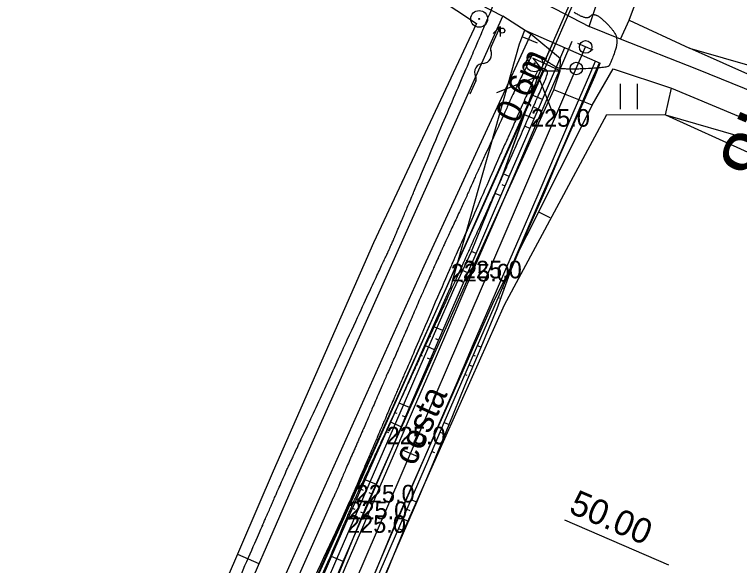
# Model space of a CAD drawing. Extents: x -495905 to -478420, y -1113297 to -1107716.
# Drawn here: x -480144.5 to -480058.1, y -1112429.2 to -1112363.4 of the extents above; entities that cross this region are included whole.
import ezdxf

# ---------------------------------------------------------------- set-up
doc = ezdxf.new("R2010")
doc.units = 0
for name, color, linetype in [('03_PC_OBJEKTY_STAV', 7, 'Continuous'), ('2D_VRSTEVNICE', 7, 'Continuous'), ('C14_HATCH_SLOPE_L', 7, 'Continuous'), ('C14_HATCH_SLOPE_R', 7, 'Continuous'), ('C14_HECTOMETRY', 7, 'Continuous'), ('C14_HLBODY', 7, 'Continuous'), ('C14_HRANA_TELESO', 7, 'Continuous'), ('C14_KORUNA', 7, 'Continuous'), ('C14_OSA', 7, 'Continuous'), ('C14_PRIKOP', 7, 'Continuous'), ('C14_STANICENI', 7, 'Continuous'), ('C14_VOZOVKA', 7, 'Continuous'), ('C14_ZPEVKRAJ', 7, 'Continuous'), ('DRENÁŽ', 7, 'Continuous'), ('PLYN', 7, 'Continuous'), ('VODNÍ PLOCHY', 7, 'Continuous'), ('VYRAZNE_VRST', 7, 'Continuous'), ('zamereni', 7, 'Continuous')]:
    doc.layers.add(name, color=color, linetype=linetype)

# ---------------------------------------------------------------- blocks, each defined once
blk = doc.blocks.new('A$C70B')
at = {"layer": 'DRENÁŽ'}
for p, q in [((0.869, 0.002), (-0.869, -0.002)), ((6.861, 0.426), (7.971, -0.002)), ((7.971, -0.002), (5.275, -0.002)), ((7.971, -0.002), (6.862, -0.478))]:
    blk.add_line(p, q, dxfattribs=at)
for centre, radius, start, end in [((0.872, 0.584), 0.582, 269.69241, 322.79009), ((2.168, -0.416), 1.055, 24.40393, 142.08362), ((4.08, 0.589), 1.109, 210.88731, 317.37071), ((5.319, -0.636), 0.636, 85.97658, 131.72478)]:
    blk.add_arc(centre, radius, start, end, dxfattribs=at)

msp = doc.modelspace()

# ---------------------------------------------------------------- linework, layer by layer
at = {"layer": '03_PC_OBJEKTY_STAV'}
for points in [[(-480082.089, -1112370.811), (-480077.076, -1112359.361)], [(-480087.028, -1112372.743), (-480082.089, -1112370.811), (-480080.157, -1112375.751)]]:
    msp.add_lwpolyline(points, dxfattribs=at)
at = {"layer": '2D_VRSTEVNICE'}
msp.add_lwpolyline([(-480115.251, -1112440.763), (-480106.473, -1112420.982)], dxfattribs=at)
for points in [[(-480107.367, -1112407.711), (-480102.25, -1112396.553), (-480100.712, -1112393.282), (-480099.853, -1112391.457), (-480098.526, -1112388.394), (-480092.875, -1112375.003), (-480089.035, -1112366.108), (-480088.546, -1112364.975), (-480088.202, -1112364.178), (-480086.159, -1112359.077), (-480085.703, -1112358.319), (-480085.153, -1112357.058)], [(-480077.797, -1112363.182), (-480076.331, -1112364.116), (-480075.458, -1112363.185), (-480073.828, -1112364.523), (-480072.417, -1112366.323), (-480073.479, -1112369.352), (-480073.83, -1112369.8), (-480079.467, -1112370.05), (-480080.451, -1112369.418), (-480081.605, -1112368.677), (-480082.766, -1112368.102), (-480082.903, -1112368.395), (-480083.528, -1112369.732), (-480085.066, -1112372.817), (-480086.369, -1112375.79), (-480089.091, -1112381.609), (-480090.868, -1112385.67), (-480093.539, -1112391.371), (-480094.035, -1112392.507), (-480094.647, -1112393.814), (-480096.353, -1112397.7)], [(-480096.353, -1112397.7), (-480098.177, -1112401.947), (-480101.403, -1112409.302), (-480102.721, -1112412.373), (-480105.297, -1112418.248), (-480106.424, -1112420.877), (-480106.473, -1112420.982)], [(-480149.139, -1112478.485), (-480151.026, -1112475.285), (-480149.2, -1112473.214), (-480147.686, -1112471.647), (-480143.556, -1112473.074), (-480143.098, -1112473.232), (-480142.294, -1112472.474), (-480140.921, -1112471.178), (-480135.176, -1112466.163), (-480134.223, -1112465.256), (-480131.38, -1112459.89), (-480127.156, -1112452.238), (-480120.334, -1112436.71), (-480112.389, -1112418.436), (-480111.38, -1112416.28), (-480107.367, -1112407.711)]]:
    msp.add_open_spline(points, degree=2, dxfattribs=at)
at = {"layer": 'C14_HATCH_SLOPE_L'}
for p, q in [((-480082.17, -1112366.882), (-480084.006, -1112366.091)), ((-480082.169, -1112366.882), (-480084.005, -1112366.091)), ((-480081.597, -1112373.59), (-480082.906, -1112373.026)), ((-480083.321, -1112374.208), (-480083.321, -1112374.208)), ((-480082.091, -1112374.738), (-480082.706, -1112374.473)), ((-480082.586, -1112375.886), (-480083.735, -1112375.391)), ((-480084.15, -1112376.574), (-480084.15, -1112376.574)), ((-480083.081, -1112377.034), (-480083.616, -1112376.804)), ((-480085.554, -1112382.774), (-480086.281, -1112382.461)), ((-480086.751, -1112383.619), (-480086.751, -1112383.619)), ((-480086.049, -1112383.922), (-480086.4, -1112383.77)), ((-480086.544, -1112385.07), (-480087.222, -1112384.778)), ((-480089.512, -1112391.957), (-480090.068, -1112391.718)), ((-480090.644, -1112392.83), (-480090.694, -1112392.809)), ((-480090.007, -1112393.105), (-480090.301, -1112392.978)), ((-480090.501, -1112394.253), (-480091.12, -1112393.987)), ((-480090.996, -1112395.401), (-480091.321, -1112395.261)), ((-480093.469, -1112401.141), (-480094.609, -1112400.65)), ((-480094.889, -1112401.89), (-480095.117, -1112401.792)), ((-480093.964, -1112402.289), (-480094.312, -1112402.139)), ((-480094.459, -1112403.437), (-480095.626, -1112402.934)), ((-480095.896, -1112404.179), (-480096.134, -1112404.076)), ((-480094.954, -1112404.585), (-480095.306, -1112404.434)), ((-480097.427, -1112410.324), (-480098.678, -1112409.785)), ((-480098.915, -1112411.044), (-480099.187, -1112410.927)), ((-480098.416, -1112412.62), (-480099.695, -1112412.069)), ((-480097.922, -1112411.472), (-480098.282, -1112411.317)), ((-480099.921, -1112413.333), (-480100.203, -1112413.211)), ((-480098.911, -1112413.768), (-480099.275, -1112413.612)), ((-480101.385, -1112419.508), (-480102.746, -1112418.921)), ((-480102.937, -1112420.2), (-480103.249, -1112420.066)), ((-480101.879, -1112420.656), (-480102.252, -1112420.496)), ((-480102.374, -1112421.804), (-480103.751, -1112421.21)), ((-480103.938, -1112422.492), (-480104.254, -1112422.355)), ((-480102.869, -1112422.952), (-480103.245, -1112422.79)), ((-480105.342, -1112428.692), (-480106.733, -1112428.092))]:
    msp.add_line(p, q, dxfattribs=at)
at = {"layer": 'C14_HATCH_SLOPE_R'}
for p, q in [((-480075.116, -1112369.922), (-480075.06, -1112369.946)), ((-480075.004, -1112369.971), (-480075.004, -1112369.971)), ((-480077.464, -1112375.371), (-480077.359, -1112375.417)), ((-480077.959, -1112376.519), (-480077.913, -1112376.539)), ((-480077.867, -1112376.559), (-480077.867, -1112376.559)), ((-480078.453, -1112377.667), (-480078.376, -1112377.701)), ((-480078.948, -1112378.815), (-480078.916, -1112378.829)), ((-480078.884, -1112378.843), (-480078.884, -1112378.843)), ((-480081.422, -1112384.555), (-480081.303, -1112384.606)), ((-480081.916, -1112385.703), (-480081.864, -1112385.725)), ((-480081.813, -1112385.747), (-480081.813, -1112385.747)), ((-480082.411, -1112386.851), (-480082.323, -1112386.888)), ((-480082.906, -1112387.999), (-480082.87, -1112388.014)), ((-480082.834, -1112388.03), (-480082.834, -1112388.03)), ((-480085.379, -1112393.738), (-480085.299, -1112393.773)), ((-480085.874, -1112394.886), (-480085.797, -1112394.92)), ((-480085.72, -1112394.953), (-480085.72, -1112394.953)), ((-480086.369, -1112396.034), (-480086.14, -1112396.133)), ((-480086.863, -1112397.182), (-480086.712, -1112397.248)), ((-480086.561, -1112397.313), (-480086.561, -1112397.313)), ((-480089.337, -1112402.922), (-480088.911, -1112403.106)), ((-480089.832, -1112404.07), (-480089.612, -1112404.165)), ((-480089.391, -1112404.26), (-480089.391, -1112404.26)), ((-480090.326, -1112405.218), (-480089.871, -1112405.414)), ((-480090.821, -1112406.366), (-480090.586, -1112406.467)), ((-480090.351, -1112406.568), (-480090.351, -1112406.568)), ((-480093.294, -1112412.105), (-480092.728, -1112412.35)), ((-480093.789, -1112413.253), (-480093.495, -1112413.38)), ((-480093.202, -1112413.506), (-480093.202, -1112413.506)), ((-480094.284, -1112414.401), (-480093.677, -1112414.663)), ((-480094.779, -1112415.549), (-480094.465, -1112415.684)), ((-480094.151, -1112415.82), (-480094.151, -1112415.82)), ((-480097.252, -1112421.289), (-480096.567, -1112421.584)), ((-480097.747, -1112422.437), (-480097.404, -1112422.584)), ((-480097.061, -1112422.732), (-480097.061, -1112422.732)), ((-480098.242, -1112423.585), (-480097.555, -1112423.881)), ((-480098.736, -1112424.733), (-480098.392, -1112424.881)), ((-480098.049, -1112425.029), (-480098.049, -1112425.029))]:
    msp.add_line(p, q, dxfattribs=at)
at = {"layer": 'C14_HECTOMETRY'}
msp.add_circle((-480077.551, -1112369.889), 0.75, dxfattribs=at)
at = {"layer": 'C14_HLBODY'}
msp.add_circle((-480076.44, -1112367.31), 0.75, dxfattribs=at)
at = {"layer": 'C14_HRANA_TELESO'}
for p, q in [((-480084.346, -1112366.961), (-480083.701, -1112365.308)), ((-480084.345, -1112366.962), (-480083.7, -1112365.308)), ((-480083.7, -1112365.308), (-480074.708, -1112369.248)), ((-480092.564, -1112396.087), (-480084.345, -1112366.962)), ((-480075.357, -1112370.835), (-480074.708, -1112369.248)), ((-480077.359, -1112375.417), (-480075.357, -1112370.835)), ((-480086.281, -1112382.461), (-480082.906, -1112373.026)), ((-480084.564, -1112377.756), (-480082.906, -1112373.026)), ((-480079.392, -1112379.985), (-480077.359, -1112375.417)), ((-480086.281, -1112382.461), (-480084.564, -1112377.756)), ((-480081.303, -1112384.606), (-480079.392, -1112379.985)), ((-480088.162, -1112387.095), (-480086.281, -1112382.461)), ((-480088.162, -1112387.095), (-480086.281, -1112382.461)), ((-480083.344, -1112389.171), (-480081.303, -1112384.606)), ((-480090.068, -1112391.718), (-480088.162, -1112387.095)), ((-480090.068, -1112391.718), (-480088.162, -1112387.095)), ((-480085.299, -1112393.773), (-480083.344, -1112389.171)), ((-480086.981, -1112398.493), (-480085.299, -1112393.773)), ((-480094.609, -1112400.65), (-480092.575, -1112396.082)), ((-480088.911, -1112403.106), (-480086.981, -1112398.493)), ((-480096.643, -1112405.218), (-480094.609, -1112400.65)), ((-480090.832, -1112407.722), (-480088.911, -1112403.106)), ((-480098.678, -1112409.785), (-480096.643, -1112405.218)), ((-480092.728, -1112412.35), (-480090.832, -1112407.722)), ((-480100.712, -1112414.354), (-480098.678, -1112409.785)), ((-480094.625, -1112416.976), (-480092.728, -1112412.35)), ((-480102.746, -1112418.921), (-480100.712, -1112414.354)), ((-480096.567, -1112421.584), (-480094.625, -1112416.976)), ((-480104.756, -1112423.499), (-480102.746, -1112418.921)), ((-480098.543, -1112426.177), (-480096.567, -1112421.584)), ((-480106.733, -1112428.092), (-480104.756, -1112423.499)), ((-480100.542, -1112430.76), (-480098.543, -1112426.177)), ((-480108.719, -1112432.681), (-480106.733, -1112428.092))]:
    msp.add_line(p, q, dxfattribs=at)
at = {"layer": 'C14_KORUNA'}
for p, q in [((-480081.597, -1112373.59), (-480078.928, -1112367.399)), ((-480079.618, -1112368.999), (-480079.486, -1112368.692)), ((-480075.485, -1112370.78), (-480074.806, -1112369.204)), ((-480077.464, -1112375.371), (-480075.485, -1112370.78)), ((-480083.575, -1112378.182), (-480081.597, -1112373.59)), ((-480079.443, -1112379.963), (-480077.464, -1112375.371)), ((-480085.554, -1112382.774), (-480083.575, -1112378.182)), ((-480081.422, -1112384.555), (-480079.443, -1112379.963)), ((-480087.533, -1112387.366), (-480085.554, -1112382.774)), ((-480083.4, -1112389.147), (-480081.422, -1112384.555)), ((-480089.512, -1112391.957), (-480087.533, -1112387.366)), ((-480085.379, -1112393.738), (-480083.4, -1112389.147)), ((-480091.491, -1112396.549), (-480089.512, -1112391.957)), ((-480087.358, -1112398.33), (-480085.379, -1112393.738)), ((-480093.469, -1112401.141), (-480091.491, -1112396.549)), ((-480089.337, -1112402.922), (-480087.358, -1112398.33)), ((-480095.448, -1112405.733), (-480093.469, -1112401.141)), ((-480091.316, -1112407.514), (-480089.337, -1112402.922)), ((-480097.427, -1112410.324), (-480095.448, -1112405.733)), ((-480093.294, -1112412.105), (-480091.316, -1112407.514)), ((-480099.406, -1112414.916), (-480097.427, -1112410.324)), ((-480095.273, -1112416.697), (-480093.294, -1112412.105)), ((-480101.385, -1112419.508), (-480099.406, -1112414.916)), ((-480097.252, -1112421.289), (-480095.273, -1112416.697)), ((-480103.364, -1112424.1), (-480101.385, -1112419.508)), ((-480099.231, -1112425.881), (-480097.252, -1112421.289)), ((-480105.342, -1112428.692), (-480103.364, -1112424.1)), ((-480101.21, -1112430.472), (-480099.231, -1112425.881)), ((-480107.321, -1112433.283), (-480105.342, -1112428.692))]:
    msp.add_line(p, q, dxfattribs=at)
at = {"layer": 'C14_OSA'}
msp.add_line((-480117.117, -1112461.699), (-480076.44, -1112367.31), dxfattribs=at)
at = {"layer": 'C14_PRIKOP'}
for p, q in [((-480082.089, -1112370.811), (-480080.326, -1112366.786)), ((-480082.906, -1112373.026), (-480082.089, -1112370.811)), ((-480092.172, -1112396.255), (-480090.068, -1112391.718)), ((-480092.165, -1112396.258), (-480090.068, -1112391.718)), ((-480094.163, -1112400.842), (-480092.172, -1112396.255)), ((-480096.154, -1112405.428), (-480094.163, -1112400.842)), ((-480098.145, -1112410.015), (-480096.154, -1112405.428)), ((-480100.136, -1112414.601), (-480098.145, -1112410.015)), ((-480102.127, -1112419.188), (-480100.136, -1112414.601)), ((-480104.118, -1112423.775), (-480102.127, -1112419.188)), ((-480106.109, -1112428.361), (-480104.118, -1112423.775)), ((-480108.1, -1112432.948), (-480106.109, -1112428.361))]:
    msp.add_line(p, q, dxfattribs=at)
at = {"layer": 'C14_STANICENI'}
for p, q in [((-480075.525, -1112367.713), (-480077.362, -1112366.922)), ((-480096.421, -1112416.202), (-480098.258, -1112415.411)), ((-480078.973, -1112423.722), (-480066.575, -1112429.065))]:
    msp.add_line(p, q, dxfattribs=at)
at = {"layer": 'C14_VOZOVKA'}
for p, q in [((-480079.159, -1112369.196), (-480078.05, -1112366.625)), ((-480081.137, -1112373.788), (-480079.159, -1112369.196)), ((-480075.944, -1112370.582), (-480075.264, -1112369.004)), ((-480077.923, -1112375.173), (-480075.944, -1112370.582)), ((-480083.116, -1112378.38), (-480081.137, -1112373.788)), ((-480079.902, -1112379.765), (-480077.923, -1112375.173)), ((-480085.095, -1112382.972), (-480083.116, -1112378.38)), ((-480081.881, -1112384.357), (-480079.902, -1112379.765)), ((-480087.074, -1112387.564), (-480085.095, -1112382.972)), ((-480083.86, -1112388.949), (-480081.881, -1112384.357)), ((-480089.053, -1112392.155), (-480087.074, -1112387.564)), ((-480085.838, -1112393.54), (-480083.86, -1112388.949)), ((-480091.031, -1112396.747), (-480089.053, -1112392.155)), ((-480087.817, -1112398.132), (-480085.838, -1112393.54)), ((-480093.01, -1112401.339), (-480091.031, -1112396.747)), ((-480089.796, -1112402.724), (-480087.817, -1112398.132)), ((-480094.989, -1112405.931), (-480093.01, -1112401.339)), ((-480091.775, -1112407.316), (-480089.796, -1112402.724)), ((-480096.968, -1112410.522), (-480094.989, -1112405.931)), ((-480093.754, -1112411.908), (-480091.775, -1112407.316)), ((-480098.947, -1112415.114), (-480096.968, -1112410.522)), ((-480095.732, -1112416.499), (-480093.754, -1112411.908)), ((-480100.926, -1112419.706), (-480098.947, -1112415.114)), ((-480097.711, -1112421.091), (-480095.732, -1112416.499)), ((-480102.904, -1112424.298), (-480100.926, -1112419.706)), ((-480099.69, -1112425.683), (-480097.711, -1112421.091)), ((-480104.883, -1112428.889), (-480102.904, -1112424.298)), ((-480101.669, -1112430.275), (-480099.69, -1112425.683)), ((-480106.862, -1112433.481), (-480104.883, -1112428.889))]:
    msp.add_line(p, q, dxfattribs=at)
at = {"layer": 'C14_ZPEVKRAJ'}
for p, q in [((-480079.159, -1112369.196), (-480078.05, -1112366.625)), ((-480081.137, -1112373.788), (-480079.159, -1112369.196)), ((-480075.944, -1112370.582), (-480075.264, -1112369.004)), ((-480077.923, -1112375.173), (-480075.944, -1112370.582)), ((-480083.116, -1112378.38), (-480081.137, -1112373.788)), ((-480079.902, -1112379.765), (-480077.923, -1112375.173)), ((-480085.095, -1112382.972), (-480083.116, -1112378.38)), ((-480081.881, -1112384.357), (-480079.902, -1112379.765)), ((-480087.074, -1112387.564), (-480085.095, -1112382.972)), ((-480083.86, -1112388.949), (-480081.881, -1112384.357)), ((-480089.053, -1112392.155), (-480087.074, -1112387.564)), ((-480085.838, -1112393.54), (-480083.86, -1112388.949)), ((-480091.031, -1112396.747), (-480089.053, -1112392.155)), ((-480087.817, -1112398.132), (-480085.838, -1112393.54)), ((-480093.01, -1112401.339), (-480091.031, -1112396.747)), ((-480089.796, -1112402.724), (-480087.817, -1112398.132)), ((-480094.989, -1112405.931), (-480093.01, -1112401.339)), ((-480091.775, -1112407.316), (-480089.796, -1112402.724)), ((-480096.968, -1112410.522), (-480094.989, -1112405.931)), ((-480093.754, -1112411.908), (-480091.775, -1112407.316)), ((-480098.947, -1112415.114), (-480096.968, -1112410.522)), ((-480095.732, -1112416.499), (-480093.754, -1112411.908)), ((-480100.926, -1112419.706), (-480098.947, -1112415.114)), ((-480097.711, -1112421.091), (-480095.732, -1112416.499)), ((-480102.904, -1112424.298), (-480100.926, -1112419.706)), ((-480099.69, -1112425.683), (-480097.711, -1112421.091)), ((-480104.883, -1112428.889), (-480102.904, -1112424.298)), ((-480101.669, -1112430.275), (-480099.69, -1112425.683)), ((-480106.862, -1112433.481), (-480104.883, -1112428.889))]:
    msp.add_line(p, q, dxfattribs=at)
at = {"layer": 'VODNÍ PLOCHY'}
msp.add_lwpolyline([(-480023.72, -1112234.82), (-480060.045, -1112321.71), (-480077.82, -1112361.86), (-480081.095, -1112369.41), (-480119.94, -1112455.96), (-480127.03, -1112470.47), (-480143.35, -1112485.25), (-480154.98, -1112496.14), (-480172.63, -1112513.19), (-480185.71, -1112531.87), (-480195.21, -1112551.46), (-480218.07, -1112602.75), (-480229.52, -1112628.13), (-480239.29, -1112644.01), (-480290.47, -1112694.55), (-480316.71, -1112714.42), (-480386.12, -1112764.09), (-480452.3, -1112810.94)], dxfattribs=at)
at = {"layer": 'VYRAZNE_VRST'}
msp.add_lwpolyline([(-480105.517, -1112423.627), (-480104.633, -1112421.635)], dxfattribs=at)
for points in [[(-480083.741, -1112376.824), (-480081.083, -1112370.965), (-480080.946, -1112370.163), (-480081.291, -1112369.99), (-480081.917, -1112369.677), (-480082.529, -1112370.905), (-480085.713, -1112378.171), (-480086.424, -1112379.692), (-480090.876, -1112389.864), (-480091.499, -1112391.194), (-480092.775, -1112394.114), (-480092.913, -1112394.408), (-480093.296, -1112395.281)], [(-480083.741, -1112376.824), (-480086.655, -1112383.419), (-480090.136, -1112391.075), (-480090.786, -1112392.55), (-480091.81, -1112394.8), (-480091.861, -1112394.91)], [(-480093.296, -1112395.281), (-480097.882, -1112405.961), (-480098.438, -1112407.228), (-480101.585, -1112414.565), (-480101.928, -1112415.348), (-480104.519, -1112421.393), (-480104.633, -1112421.635)], [(-480091.861, -1112394.91), (-480095.96, -1112403.839), (-480098.077, -1112408.444), (-480100.952, -1112414.709)], [(-480105.676, -1112425.256), (-480104.197, -1112421.789), (-480104.099, -1112421.564), (-480101.635, -1112416.193), (-480100.952, -1112414.709)], [(-480105.676, -1112425.256), (-480119.12, -1112456.313), (-480124.489, -1112467.141), (-480126.546, -1112470.86), (-480128.405, -1112472.675), (-480134.264, -1112478.166), (-480134.961, -1112478.466), (-480135.349, -1112477.917), (-480135.003, -1112477.266), (-480128.281, -1112470.927), (-480127.628, -1112470.19), (-480126.377, -1112467.889), (-480120.465, -1112455.669), (-480105.517, -1112423.627)]]:
    msp.add_open_spline(points, degree=2, dxfattribs=at)
at = {"layer": 'zamereni'}
for p, q in [((-480071.27, -1112364.12), (-480062.43, -1112340.8)), ((-480098.9, -1112357.15), (-480086.3, -1112363.65)), ((-480099.65, -1112357.71), (-480089.47, -1112364.53)), ((-480076.03, -1112364.87), (-480074.72, -1112361.01)), ((-480081.16, -1112362.22), (-480076.03, -1112364.87)), ((-480098.92, -1112391.84), (-480086.3, -1112363.65)), ((-480082.96, -1112365.78), (-480086.3, -1112363.65)), ((-480089.47, -1112364.53), (-480101.72, -1112390.69)), ((-480072.3, -1112366.37), (-480071.27, -1112364.12)), ((-480071.27, -1112364.12), (-480064.04, -1112367.46)), ((-480072.3, -1112366.37), (-480076.03, -1112364.87)), ((-480082.96, -1112365.78), (-480095.74, -1112393.44)), ((-480079.44, -1112368.73), (-480082.96, -1112365.78)), ((-480063.2, -1112369.97), (-480072.3, -1112366.37)), ((-480064.04, -1112367.46), (-480052.83, -1112370.67)), ((-480053.6, -1112372.14), (-480064.04, -1112367.46)), ((-480079.47, -1112370.17), (-480082.72, -1112368.65)), ((-480082.72, -1112368.65), (-480081.54, -1112370.16)), ((-480079.47, -1112370.17), (-480079.44, -1112368.73)), ((-480092.41, -1112394.58), (-480081.54, -1112370.16)), ((-480081.54, -1112370.16), (-480079.47, -1112370.17)), ((-480080.25, -1112372.43), (-480079.47, -1112370.17)), ((-480075.68, -1112374.25), (-480073.15, -1112369.93)), ((-480073.15, -1112369.93), (-480066.22, -1112372.24)), ((-480054.02, -1112373.71), (-480063.2, -1112369.97)), ((-480072.314, -1112371.73), (-480072.314, -1112374.73)), ((-480070.27, -1112374.73), (-480070.27, -1112371.73)), ((-480066.9, -1112375.4), (-480066.22, -1112372.24)), ((-480066.22, -1112372.24), (-480055.68, -1112376.63)), ((-480090.61, -1112395.24), (-480080.25, -1112372.43)), ((-480075.68, -1112374.25), (-480080.25, -1112372.43)), ((-480075.68, -1112374.25), (-480087.39, -1112397.6)), ((-480086.11, -1112398.08), (-480073.91, -1112375.38)), ((-480073.91, -1112375.38), (-480066.9, -1112375.4)), ((-480066.9, -1112375.4), (-480057.09, -1112379.87)), ((-480066.9, -1112375.4), (-480056.47, -1112378.44)), ((-480082.06, -1112386.973), (-480080.71, -1112387.65)), ((-480101.72, -1112390.69), (-480113.71, -1112417.91)), ((-480111.05, -1112418.97), (-480098.92, -1112391.84)), ((-480095.74, -1112393.44), (-480107.89, -1112420.48)), ((-480104.31, -1112421.45), (-480092.41, -1112394.58)), ((-480102.7, -1112422.32), (-480090.61, -1112395.24)), ((-480087.39, -1112397.6), (-480099.03, -1112423.91)), ((-480098.04, -1112424.77), (-480086.11, -1112398.08)), ((-480113.71, -1112417.91), (-480128.2, -1112451.74)), ((-480125.77, -1112452.9), (-480111.05, -1112418.97)), ((-480107.89, -1112420.48), (-480122.94, -1112454.3)), ((-480119.94, -1112455.96), (-480104.31, -1112421.45)), ((-480116.94, -1112457.25), (-480102.7, -1112422.32)), ((-480099.03, -1112423.91), (-480113.47, -1112458.56)), ((-480112.13, -1112459.09), (-480098.04, -1112424.77)), ((-480115.373, -1112428.935), (-480117.92, -1112427.83))]:
    msp.add_line(p, q, dxfattribs=at)
for centre, radius in [((-480089.14, -1112363.97), 1), ((-480089.14, -1112363.97), 0.0655), ((-480086.38, -1112365.36), 0.3), ((-480082.55, -1112369.28), 1), ((-480082.55, -1112369.28), 0.0655)]:
    msp.add_circle(centre, radius, dxfattribs=at)

# ---------------------------------------------------------------- block references
at = {"layer": 'PLYN', "rotation": 65.74340576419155}
msp.add_blockref('A$C70B', (-480089.897, -1112372.145), dxfattribs=at)

# ---------------------------------------------------------------- texts
at = {"layer": 'C14_HECTOMETRY'}
msp.add_text('0.8', height=7, rotation=246.64081, dxfattribs=at).set_placement((-480055.599, -1112369.503))
at = {"layer": 'C14_STANICENI'}
msp.add_text('50.00', height=3, rotation=336.68644, dxfattribs=at).set_placement((-480078.578, -1112422.803))
at = {"layer": 'VYRAZNE_VRST'}
for p in [(-480083.741, -1112376.824), (-480083.741, -1112376.824), (-480091.861, -1112394.91), (-480091.861, -1112394.91), (-480093.296, -1112395.281), (-480093.296, -1112395.281), (-480100.952, -1112414.709), (-480100.952, -1112414.709), (-480104.633, -1112421.635), (-480104.633, -1112421.635), (-480105.517, -1112423.627), (-480105.517, -1112423.627), (-480105.676, -1112425.256), (-480105.676, -1112425.256)]:
    msp.add_text(' 225.0', height=2.1, dxfattribs=at).set_placement(p)
at = {"layer": 'zamereni'}
for s, rotation, p in [('0,6m', 66.00486, (-480084.567, -1112376.597)), (' cesta', 65.64985, (-480097.284, -1112418.415))]:
    msp.add_text(s, height=3, rotation=rotation, dxfattribs=at).set_placement(p)

doc.saveas('drawing.dxf')
